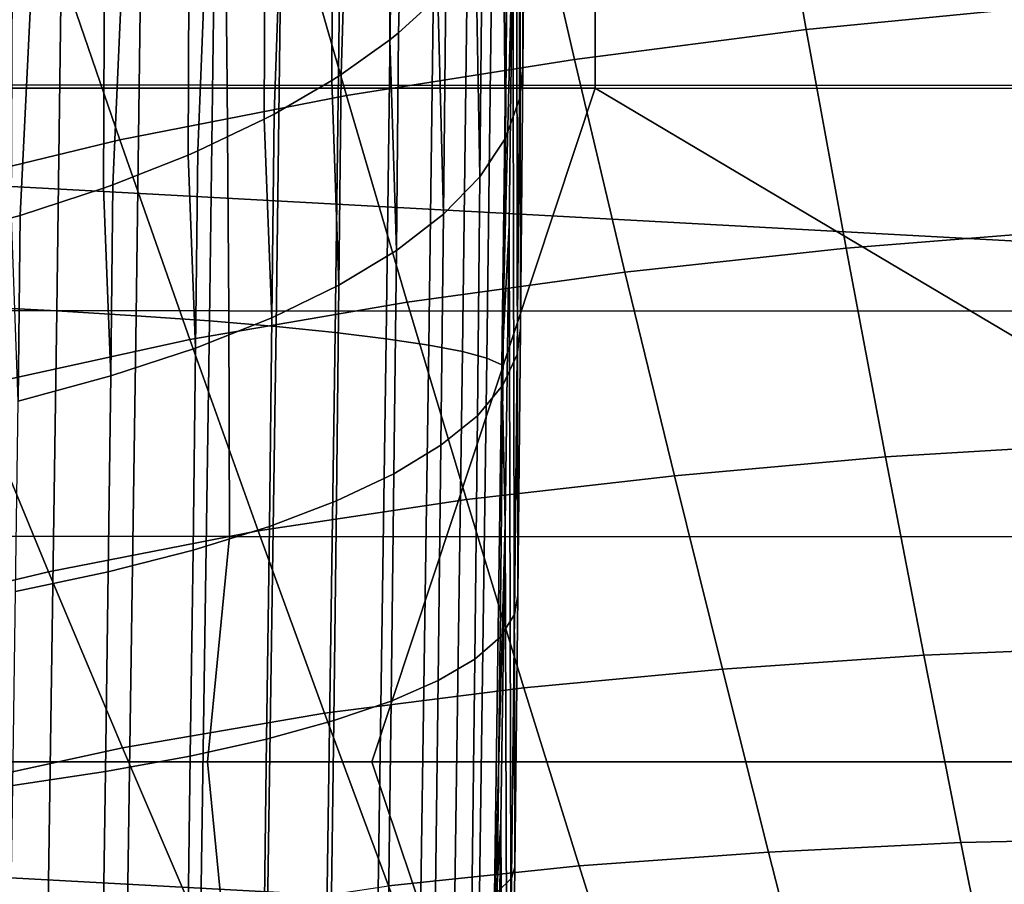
# Model space of a CAD drawing. Header units: metres. Extents: x -23 to 242, y -40 to 23.
# Tile 297 of 450: x 76.75 to 78.25, y -0.19 to 1.12. Entities that reach past the tile are written whole.
import ezdxf

# ---------------------------------------------------------------- set-up
doc = ezdxf.new("R2010")
doc.units = ezdxf.units.M
doc.layers.add('solid_10171013', color=7, linetype='CONTINUOUS')

msp = doc.modelspace()

# ---------------------------------------------------------------- linework, layer by layer
at = {"layer": 'solid_10171013'}
for points in [[(77.326729, 3.867746, 87.388161), (77.39975, 3.933176, 87.234016), (77.32859, 1.1044, 86.185425), (77.315285, 1.093713, 86.210869)], [(77.39975, 3.933176, 87.234016), (77.388306, 1.158612, 86.056503), (77.32859, 1.1044, 86.185425)], [(77.238739, 3.805192, 87.53553), (77.326729, 3.867746, 87.388161), (77.241638, 1.041012, 86.336502), (77.227295, 1.031793, 86.358505)], [(77.326729, 3.867746, 87.388161), (77.315285, 1.093713, 86.210869), (77.241638, 1.041012, 86.336502)], [(77.136505, 3.746036, 87.674896), (77.238739, 3.805192, 87.53553), (77.139885, 0.98115, 86.479561), (77.125069, 0.97337, 86.498184)], [(77.238739, 3.805192, 87.53553), (77.227295, 1.031793, 86.358505), (77.139885, 0.98115, 86.479561)], [(77.020889, 3.690771, 87.805084), (77.136505, 3.746036, 87.674896), (77.024208, 0.925327, 86.613365), (77.009453, 0.918932, 86.628731)], [(77.136505, 3.746036, 87.674896), (77.125069, 0.97337, 86.498184), (77.024208, 0.925327, 86.613365)], [(76.892845, 3.639859, 87.925026), (77.020889, 3.690771, 87.805084), (76.895592, 0.874025, 86.736771), (76.881409, 0.868931, 86.749054)], [(77.020889, 3.690771, 87.805084), (77.009453, 0.918932, 86.628731), (76.895592, 0.874025, 86.736771)], [(76.753441, 3.593725, 88.033714), (76.892845, 3.639859, 87.925026), (76.75515, 0.827684, 86.848717), (76.74202, 0.823786, 86.858162)], [(76.892845, 3.639859, 87.925026), (76.881409, 0.868931, 86.749054), (76.75515, 0.827684, 86.848717)], [(77.520401, 1.436903, 85.398079), (77.519371, 3.048786, 81.261253), (77.515617, 2.605438, 81.173523), (77.517059, 1.052074, 85.250587)], [(79.473778, 0.722805, 76.463036), (61.950001, 1.675825, 76.520157), (61.950001, 2.718125, 76.635117), (79.488693, 1.76766, 76.528076)], [(77.517059, 1.052074, 85.250587), (77.515617, 2.605438, 81.173523), (77.511391, 2.159457, 81.097954), (77.513298, 0.656566, 85.130379)], [(77.513298, 0.656566, 85.130379), (77.511391, 2.159457, 81.097954), (77.506721, 1.711685, 81.03466), (77.509132, 0.251586, 85.037926)], [(73.643036, 2.042211, 279.368134), (73.642502, 1.020546, 279.392853), (77.626488, 1.020294, 280.098846), (77.626595, 2.041722, 280.073853)], [(77.626595, 2.041722, 280.073853), (77.626488, 1.020294, 280.098846), (81.610779, 1.019861, 280.797729), (81.61039, 2.040836, 280.772247)], [(77.509132, 0.251586, 85.037926), (77.506721, 1.711685, 81.03466), (77.50161, 1.26279, 80.983765), (77.504608, -0.159946, 84.974503)], [(79.457047, -0.324173, 76.452621), (61.950001, 0.629311, 76.459885), (61.950001, 1.675825, 76.520157), (79.473778, 0.722805, 76.463036)], [(76.694725, 1.624409, 79.688248), (76.682373, 0.689541, 79.608887), (76.810677, 0.682929, 79.683243), (76.822937, 1.614044, 79.762344)], [(76.822937, 1.614044, 79.762344), (76.810677, 0.682929, 79.683243), (76.930977, 0.675608, 79.769905), (76.943123, 1.602301, 79.848663)], [(76.943123, 1.602301, 79.848663), (76.930977, 0.675608, 79.769905), (77.042091, 0.66765, 79.868011), (77.054115, 1.589296, 79.946373)], [(77.054115, 1.589296, 79.946373), (77.042091, 0.66765, 79.868011), (77.142937, 0.659134, 79.976601), (77.154823, 1.575157, 80.054504)], [(77.154823, 1.575157, 80.054504), (77.142937, 0.659134, 79.976601), (77.232529, 0.650141, 80.09462), (77.244263, 1.560022, 80.172012)], [(77.244263, 1.560022, 80.172012), (77.232529, 0.650141, 80.09462), (77.309982, 0.64076, 80.220909), (77.321556, 1.544038, 80.297729)], [(77.321556, 1.544038, 80.297729), (77.309982, 0.64076, 80.220909), (77.374542, 0.631085, 80.354225), (77.385941, 1.527363, 80.430443)], [(77.385941, 1.527363, 80.430443), (77.374542, 0.631085, 80.354225), (77.425575, 0.621209, 80.493271), (77.436798, 1.510161, 80.56884)], [(77.436798, 1.510161, 80.56884), (77.425575, 0.621209, 80.493271), (77.462578, 0.611234, 80.636688), (77.473618, 1.492605, 80.711571)], [(77.473618, 1.492605, 80.711571), (77.462578, 0.611234, 80.636688), (77.485199, 0.601253, 80.783058), (77.496056, 1.474861, 80.857231)], [(77.94664, 1.109132, 117.11689), (78.304253, 1.144239, 117.130569), (78.259094, 1.497217, 116.923439), (77.88575, 1.453843, 116.915535)], [(77.496056, 1.474861, 80.857231), (77.485199, 0.601253, 80.783058), (77.50161, 1.26279, 80.983765)], [(77.595261, 1.063842, 117.102844), (77.94664, 1.109132, 117.11689), (77.88575, 1.453843, 116.915535), (77.517952, 1.399364, 116.907745)], [(77.512054, 1.004271, 85.384384), (77.515442, 1.381944, 85.527695), (77.520401, 1.436903, 85.398079), (77.517059, 1.052074, 85.250587)], [(77.24968, 1.009153, 117.087173), (77.595261, 1.063842, 117.102844), (77.517952, 1.399364, 116.907745), (77.156342, 1.334426, 116.899086)], [(77.512062, 1.365679, 85.566101), (77.515442, 1.381944, 85.527695), (77.512054, 1.004271, 85.384384)], [(74.313675, 1.369364, 250.763306), (77.065102, 1.367286, 251.35025), (77.068687, 1.025166, 251.329529), (74.317329, 1.02675, 250.742386)], [(77.065102, 1.367286, 251.35025), (79.821251, 1.365335, 251.937912), (79.824776, 1.023702, 251.917404), (77.068687, 1.025166, 251.329529)], [(77.490433, 0.944754, 85.558716), (77.49382, 1.310139, 85.697342), (77.512062, 1.365679, 85.566101), (77.512054, 1.004271, 85.384384)], [(76.906288, 0.941881, 117.07119), (77.24968, 1.009153, 117.087173), (77.156342, 1.334426, 116.899086), (76.798309, 1.2563, 116.890503)], [(77.487099, 1.295165, 85.732765), (77.49382, 1.310139, 85.697342), (77.490433, 0.944754, 85.558716)], [(77.451843, 0.886281, 85.730453), (77.455223, 1.239545, 85.864464), (77.487099, 1.295165, 85.732765), (77.490433, 0.944754, 85.558716)], [(76.563431, 0.859546, 117.055717), (76.906288, 0.941881, 117.07119), (76.798309, 1.2563, 116.890503), (76.442406, 1.162797, 116.882576)], [(77.485199, 0.601253, 80.783058), (77.496071, 0.812288, 80.94519), (77.50161, 1.26279, 80.983765)], [(77.504608, -0.159946, 84.974503), (77.50161, 1.26279, 80.983765), (77.496071, 0.812288, 80.94519), (77.499786, -0.574864, 84.940613)], [(77.445732, 1.22595, 85.89669), (77.455223, 1.239545, 85.864464), (77.451843, 0.886281, 85.730453)], [(77.396606, 0.829356, 85.898117), (77.399994, 1.170768, 86.027626), (77.445732, 1.22595, 85.89669), (77.451843, 0.886281, 85.730453)], [(77.388306, 1.158612, 86.056503), (77.399994, 1.170768, 86.027626), (77.396606, 0.829356, 85.898117)], [(77.325211, 0.774467, 86.060265), (77.32859, 1.1044, 86.185425), (77.388306, 1.158612, 86.056503), (77.396606, 0.829356, 85.898117)], [(78.007065, 0.778153, 117.341072), (78.349289, 0.805407, 117.360817), (78.304253, 1.144239, 117.130569), (77.94664, 1.109132, 117.11689)], [(77.671631, 0.741509, 117.320496), (78.007065, 0.778153, 117.341072), (77.94664, 1.109132, 117.11689), (77.595261, 1.063842, 117.102844)], [(77.238258, 0.722086, 86.215508), (77.241638, 1.041012, 86.336502), (77.315285, 1.093713, 86.210869), (77.325211, 0.774467, 86.060265)], [(77.315285, 1.093713, 86.210869), (77.32859, 1.1044, 86.185425), (77.325211, 0.774467, 86.060265)], [(77.341545, 0.696429, 117.297485), (77.671631, 0.741509, 117.320496), (77.595261, 1.063842, 117.102844), (77.24968, 1.009153, 117.087173)], [(77.508286, 0.617115, 85.268372), (77.512054, 1.004271, 85.384384), (77.517059, 1.052074, 85.250587), (77.513298, 0.656566, 85.130379)], [(77.136513, 0.672665, 86.362495), (77.139885, 0.98115, 86.479561), (77.227295, 1.031793, 86.358505), (77.238258, 0.722086, 86.215508)], [(77.227295, 1.031793, 86.358505), (77.241638, 1.041012, 86.336502), (77.238258, 0.722086, 86.215508)], [(77.626488, 1.020294, 280.098846), (73.642502, 1.020546, 279.392853), (75.26046, 0.000021, 279.689392), (77.287895, 0.000025, 280.048004)], [(74.317329, 1.02675, 250.742386), (77.068687, 1.025166, 251.329529), (77.071098, 0.683131, 251.315582), (74.319778, 0.684202, 250.728394)], [(77.068687, 1.025166, 251.329529), (79.824776, 1.023702, 251.917404), (79.827171, 0.682158, 251.903473), (77.071098, 0.683131, 251.315582)], [(77.626488, 1.020294, 280.098846), (77.287895, 0.000025, 280.048004), (79.346321, 0.000028, 280.410187)], [(81.610779, 1.019861, 280.797729), (77.626488, 1.020294, 280.098846), (79.346321, 0.000028, 280.410187), (81.437813, 0.00003, 280.77652)], [(77.012306, 0.639382, 117.273712), (77.341545, 0.696429, 117.297485), (77.24968, 1.009153, 117.087173), (76.906288, 0.941881, 117.07119)], [(77.486664, 0.570199, 85.44651), (77.490433, 0.944754, 85.558716), (77.512054, 1.004271, 85.384384), (77.508286, 0.617115, 85.268372)], [(77.020828, 0.626628, 86.499977), (77.024208, 0.925327, 86.613365), (77.125069, 0.97337, 86.498184), (77.136513, 0.672665, 86.362495)], [(77.125069, 0.97337, 86.498184), (77.139885, 0.98115, 86.479561), (77.136513, 0.672665, 86.362495)], [(76.682053, 0.567576, 117.250313), (77.012306, 0.639382, 117.273712), (76.906288, 0.941881, 117.07119), (76.563431, 0.859546, 117.055717)], [(77.448074, 0.524155, 85.621994), (77.451843, 0.886281, 85.730453), (77.490433, 0.944754, 85.558716), (77.486664, 0.570199, 85.44651)], [(77.009453, 0.918932, 86.628731), (77.024208, 0.925327, 86.613365), (77.020828, 0.626628, 86.499977)], [(76.89222, 0.584372, 86.626762), (76.895592, 0.874025, 86.736771), (77.009453, 0.918932, 86.628731), (77.020828, 0.626628, 86.499977)], [(77.392838, 0.479378, 85.793297), (77.396606, 0.829356, 85.898117), (77.451843, 0.886281, 85.730453), (77.448074, 0.524155, 85.621994)], [(76.751778, 0.546259, 86.741768), (76.75515, 0.827684, 86.848717), (76.881409, 0.868931, 86.749054), (76.89222, 0.584372, 86.626762)], [(76.881409, 0.868931, 86.749054), (76.895592, 0.874025, 86.736771), (76.89222, 0.584372, 86.626762)], [(76.74202, 0.823786, 86.858162), (76.75515, 0.827684, 86.848717), (76.751778, 0.546259, 86.741768)], [(77.321442, 0.436255, 85.958969), (77.325211, 0.774467, 86.060265), (77.396606, 0.829356, 85.898117), (77.392838, 0.479378, 85.793297)], [(77.485199, 0.601253, 80.783058), (77.490128, 0.36105, 80.919014), (77.496071, 0.812288, 80.94519)], [(77.499786, -0.574864, 84.940613), (77.496071, 0.812288, 80.94519), (77.490128, 0.36105, 80.919014), (77.494705, -0.991183, 84.936401)], [(78.394012, 0.481771, 117.61364), (78.349289, 0.805407, 117.360817), (78.007065, 0.778153, 117.341072), (78.066689, 0.461923, 117.587578)], [(78.066689, 0.461923, 117.587578), (78.007065, 0.778153, 117.341072), (77.671631, 0.741509, 117.320496), (77.74662, 0.433316, 117.560257)], [(77.234497, 0.395157, 86.117561), (77.238258, 0.722086, 86.215508), (77.325211, 0.774467, 86.060265), (77.321442, 0.436255, 85.958969)], [(77.74662, 0.433316, 117.560257), (77.671631, 0.741509, 117.320496), (77.341545, 0.696429, 117.297485), (77.431465, 0.397138, 117.529671)], [(77.132744, 0.356435, 86.267731), (77.136513, 0.672665, 86.362495), (77.238258, 0.722086, 86.215508), (77.234497, 0.395157, 86.117561)], [(76.682373, 0.689541, 79.608887), (76.668312, -0.248192, 79.57914), (76.796722, -0.251031, 79.653557), (76.810677, 0.682929, 79.683243)], [(77.431465, 0.397138, 117.529671), (77.341545, 0.696429, 117.297485), (77.012306, 0.639382, 117.273712), (77.115952, 0.349673, 117.497749)], [(74.319778, 0.684202, 250.728394), (77.071098, 0.683131, 251.315582), (77.072334, 0.341352, 251.308411), (74.320999, 0.341894, 250.721375)], [(76.810677, 0.682929, 79.683243), (76.796722, -0.251031, 79.653557), (76.917145, -0.253908, 79.740303), (76.930977, 0.675608, 79.769905)], [(76.930977, 0.675608, 79.769905), (76.917145, -0.253908, 79.740303), (77.028404, -0.256796, 79.838531), (77.042091, 0.66765, 79.868011)], [(77.017067, 0.320424, 86.408173), (77.020828, 0.626628, 86.499977), (77.136513, 0.672665, 86.362495), (77.132744, 0.356435, 86.267731)], [(77.071098, 0.683131, 251.315582), (79.827171, 0.682158, 251.903473), (79.828423, 0.340868, 251.896133), (77.072334, 0.341352, 251.308411)], [(77.042091, 0.66765, 79.868011), (77.028404, -0.256796, 79.838531), (77.12941, -0.259666, 79.947273), (77.142937, 0.659134, 79.976601)], [(77.142937, 0.659134, 79.976601), (77.12941, -0.259666, 79.947273), (77.21917, -0.26249, 80.065468), (77.232529, 0.650141, 80.09462)], [(77.232529, 0.650141, 80.09462), (77.21917, -0.26249, 80.065468), (77.296806, -0.26524, 80.191956), (77.309982, 0.64076, 80.220909)], [(77.504166, 0.222764, 85.180374), (77.508286, 0.617115, 85.268372), (77.513298, 0.656566, 85.130379), (77.509132, 0.251586, 85.037926)], [(79.438637, -1.370367, 76.496887), (61.950001, -0.418856, 76.454399), (61.950001, 0.629311, 76.459885), (79.457047, -0.324173, 76.452621)], [(77.115952, 0.349673, 117.497749), (77.012306, 0.639382, 117.273712), (76.682053, 0.567576, 117.250313), (76.797928, 0.28775, 117.466064)], [(77.309982, 0.64076, 80.220909), (77.296806, -0.26524, 80.191956), (77.361565, -0.267888, 80.325508), (77.374542, 0.631085, 80.354225)], [(77.374542, 0.631085, 80.354225), (77.361565, -0.267888, 80.325508), (77.412796, -0.270409, 80.464806), (77.425575, 0.621209, 80.493271)], [(76.888451, 0.287434, 86.537682), (76.89222, 0.584372, 86.626762), (77.020828, 0.626628, 86.499977), (77.017067, 0.320424, 86.408173)], [(77.425575, 0.621209, 80.493271), (77.412796, -0.270409, 80.464806), (77.45002, -0.272774, 80.60849), (77.462578, 0.611234, 80.636688)], [(77.482544, 0.188687, 85.361412), (77.486664, 0.570199, 85.44651), (77.508286, 0.617115, 85.268372), (77.504166, 0.222764, 85.180374)], [(77.462578, 0.611234, 80.636688), (77.45002, -0.272774, 80.60849), (77.472855, -0.274964, 80.75515), (77.485199, 0.601253, 80.783058)], [(77.485199, 0.601253, 80.783058), (77.472855, -0.274964, 80.75515), (77.490128, 0.36105, 80.919014)], [(76.748016, 0.257747, 86.655144), (76.751778, 0.546259, 86.741768), (76.89222, 0.584372, 86.626762), (76.888451, 0.287434, 86.537682)], [(76.797928, 0.28775, 117.466064), (76.682053, 0.567576, 117.250313), (76.351746, 0.481004, 117.227371), (76.47834, 0.211261, 117.434746)], [(77.443947, 0.155305, 85.539734), (77.448074, 0.524155, 85.621994), (77.486664, 0.570199, 85.44651), (77.482544, 0.188687, 85.361412)], [(77.388718, 0.122905, 85.713814), (77.392838, 0.479378, 85.793297), (77.448074, 0.524155, 85.621994), (77.443947, 0.155305, 85.539734)], [(77.317322, 0.091765, 85.882149), (77.321442, 0.436255, 85.958969), (77.392838, 0.479378, 85.793297), (77.388718, 0.122905, 85.713814)], [(78.437805, 0.174297, 117.888504), (78.394012, 0.481771, 117.61364), (78.066689, 0.461923, 117.587578), (78.124779, 0.16138, 117.855873)], [(78.124779, 0.16138, 117.855873), (78.066689, 0.461923, 117.587578), (77.74662, 0.433316, 117.560257), (77.819397, 0.140136, 117.821686)], [(77.23037, 0.062154, 86.043282), (77.234497, 0.395157, 86.117561), (77.321442, 0.436255, 85.958969), (77.317322, 0.091765, 85.882149)], [(77.819397, 0.140136, 117.821686), (77.74662, 0.433316, 117.560257), (77.431465, 0.397138, 117.529671), (77.518654, 0.112083, 117.783371)], [(77.518654, 0.112083, 117.783371), (77.431465, 0.397138, 117.529671), (77.115952, 0.349673, 117.497749), (77.216476, 0.073528, 117.742996)], [(77.128616, 0.034326, 86.195847), (77.132744, 0.356435, 86.267731), (77.234497, 0.395157, 86.117561), (77.23037, 0.062154, 86.043282)], [(77.472855, -0.274964, 80.75515), (77.483803, -0.090282, 80.905266), (77.490128, 0.36105, 80.919014)], [(77.494705, -0.991183, 84.936401), (77.490128, 0.36105, 80.919014), (77.483803, -0.090282, 80.905266), (77.489441, -1.406533, 84.96196)], [(77.216476, 0.073528, 117.742996), (77.115952, 0.349673, 117.497749), (76.797928, 0.28775, 117.466064), (76.910355, 0.020825, 117.702698)], [(77.012939, 0.00852, 86.338516), (77.017067, 0.320424, 86.408173), (77.132744, 0.356435, 86.267731), (77.128616, 0.034326, 86.195847)], [(74.275604, 0, 250.711639), (74.320999, 0.341894, 250.721375), (77.072334, 0.341352, 251.308411), (77.038994, 0, 251.300888)], [(77.038994, 0, 251.300888), (77.072334, 0.341352, 251.308411), (79.828423, 0.340868, 251.896133), (79.819534, 0, 251.893463)], [(76.884323, -0.015041, 86.470078), (76.888451, 0.287434, 86.537682), (77.017067, 0.320424, 86.408173), (77.012939, 0.00852, 86.338516)], [(76.910355, 0.020825, 117.702698), (76.797928, 0.28775, 117.466064), (76.47834, 0.211261, 117.434746), (76.601219, -0.046219, 117.662628)], [(76.743889, -0.036155, 86.589378), (76.748016, 0.257747, 86.655144), (76.888451, 0.287434, 86.537682), (76.884323, -0.015041, 86.470078)], [(77.499664, -0.176578, 85.120934), (77.504166, 0.222764, 85.180374), (77.509132, 0.251586, 85.037926), (77.504608, -0.159946, 84.974503)], [(77.478043, -0.197648, 85.30394), (77.482544, 0.188687, 85.361412), (77.504166, 0.222764, 85.180374), (77.499664, -0.176578, 85.120934)], [(77.439453, -0.218204, 85.484192), (77.443947, 0.155305, 85.539734), (77.482544, 0.188687, 85.361412), (77.478043, -0.197648, 85.30394)], [(78.480309, -0.116074, 118.184914), (78.437805, 0.174297, 117.888504), (78.124779, 0.16138, 117.855873), (78.180862, -0.122544, 118.145477)], [(77.384216, -0.238071, 85.660133), (77.388718, 0.122905, 85.713814), (77.443947, 0.155305, 85.539734), (77.439453, -0.218204, 85.484192)], [(78.180862, -0.122544, 118.145477), (78.124779, 0.16138, 117.855873), (77.819397, 0.140136, 117.821686), (77.889366, -0.137138, 118.104378)], [(77.889366, -0.137138, 118.104378), (77.819397, 0.140136, 117.821686), (77.518654, 0.112083, 117.783371), (77.602516, -0.157901, 118.058319)], [(77.31282, -0.257077, 85.830269), (77.317322, 0.091765, 85.882149), (77.388718, 0.122905, 85.713814), (77.384216, -0.238071, 85.660133)], [(77.602516, -0.157901, 118.058319), (77.518654, 0.112083, 117.783371), (77.216476, 0.073528, 117.742996), (77.313347, -0.188251, 118.009224)], [(77.225876, -0.27506, 85.993118), (77.23037, 0.062154, 86.043282), (77.317322, 0.091765, 85.882149), (77.31282, -0.257077, 85.830269)], [(77.313347, -0.188251, 118.009224), (77.216476, 0.073528, 117.742996), (76.910355, 0.020825, 117.702698), (77.018898, -0.232397, 117.960007)], [(77.124123, -0.291863, 86.147285), (77.128616, 0.034326, 86.195847), (77.23037, 0.062154, 86.043282), (77.225876, -0.27506, 85.993118)], [(77.008446, -0.307344, 86.291443), (77.012939, 0.00852, 86.338516), (77.128616, 0.034326, 86.195847), (77.124123, -0.291863, 86.147285)], [(77.018898, -0.232397, 117.960007), (76.910355, 0.020825, 117.702698), (76.601219, -0.046219, 117.662628), (76.719994, -0.290642, 117.910835)], [(75.26046, 0.000021, 279.689392), (73.642517, -1.007214, 279.393066), (77.626511, -1.006949, 280.099091)], [(74.320999, -0.342023, 250.721375), (74.275604, 0, 250.711639), (77.038994, 0, 251.300888), (77.072334, -0.341432, 251.308411)], [(77.287895, 0.000025, 280.048004), (75.26046, 0.000021, 279.689392), (77.626511, -1.006949, 280.099091)], [(76.879837, -0.321368, 86.424355), (76.884323, -0.015041, 86.470078), (77.012939, 0.00852, 86.338516), (77.008446, -0.307344, 86.291443)], [(77.072334, -0.341432, 251.308411), (77.038994, 0, 251.300888), (79.819534, 0, 251.893463), (79.828423, -0.340899, 251.896133)], [(79.346321, 0.000028, 280.410187), (77.287895, 0.000025, 280.048004), (77.626511, -1.006949, 280.099091)], [(79.346321, 0.000028, 280.410187), (77.626511, -1.006949, 280.099091), (81.610802, -1.006511, 280.797943)], [(76.739395, -0.333815, 86.544876), (76.743889, -0.036155, 86.589378), (76.884323, -0.015041, 86.470078), (76.879837, -0.321368, 86.424355)], [(77.472855, -0.274964, 80.75515), (77.477104, -0.542184, 80.903946), (77.483803, -0.090282, 80.905266)], [(77.484047, -1.81845, 85.017036), (77.483803, -0.090282, 80.905266), (77.477104, -0.542184, 80.903946), (77.4786, -2.225242, 85.101341)], [(77.484047, -1.81845, 85.017036), (77.489441, -1.406533, 84.96196), (77.483803, -0.090282, 80.905266)], [(78.521118, -0.388429, 118.502403), (78.480309, -0.116074, 118.184914), (78.180862, -0.122544, 118.145477), (78.234383, -0.388936, 118.455925)], [(78.234383, -0.388936, 118.455925), (78.180862, -0.122544, 118.145477), (77.889366, -0.137138, 118.104378), (77.955864, -0.397602, 118.407906)], [(77.955864, -0.397602, 118.407906), (77.889366, -0.137138, 118.104378), (77.602516, -0.157901, 118.058319), (77.682388, -0.411965, 118.354248)], [(77.682388, -0.411965, 118.354248), (77.602516, -0.157901, 118.058319), (77.313347, -0.188251, 118.009224), (77.40596, -0.434869, 118.296234)], [(77.499664, -0.176578, 85.120934), (77.504608, -0.159946, 84.974503), (77.499786, -0.574864, 84.940613), (77.494873, -0.578876, 85.090218)], [(77.473251, -0.586834, 85.274261), (77.478043, -0.197648, 85.30394), (77.499664, -0.176578, 85.120934), (77.494873, -0.578876, 85.090218)]]:
    msp.add_3dface(points, dxfattribs=at)

doc.saveas('drawing.dxf')
